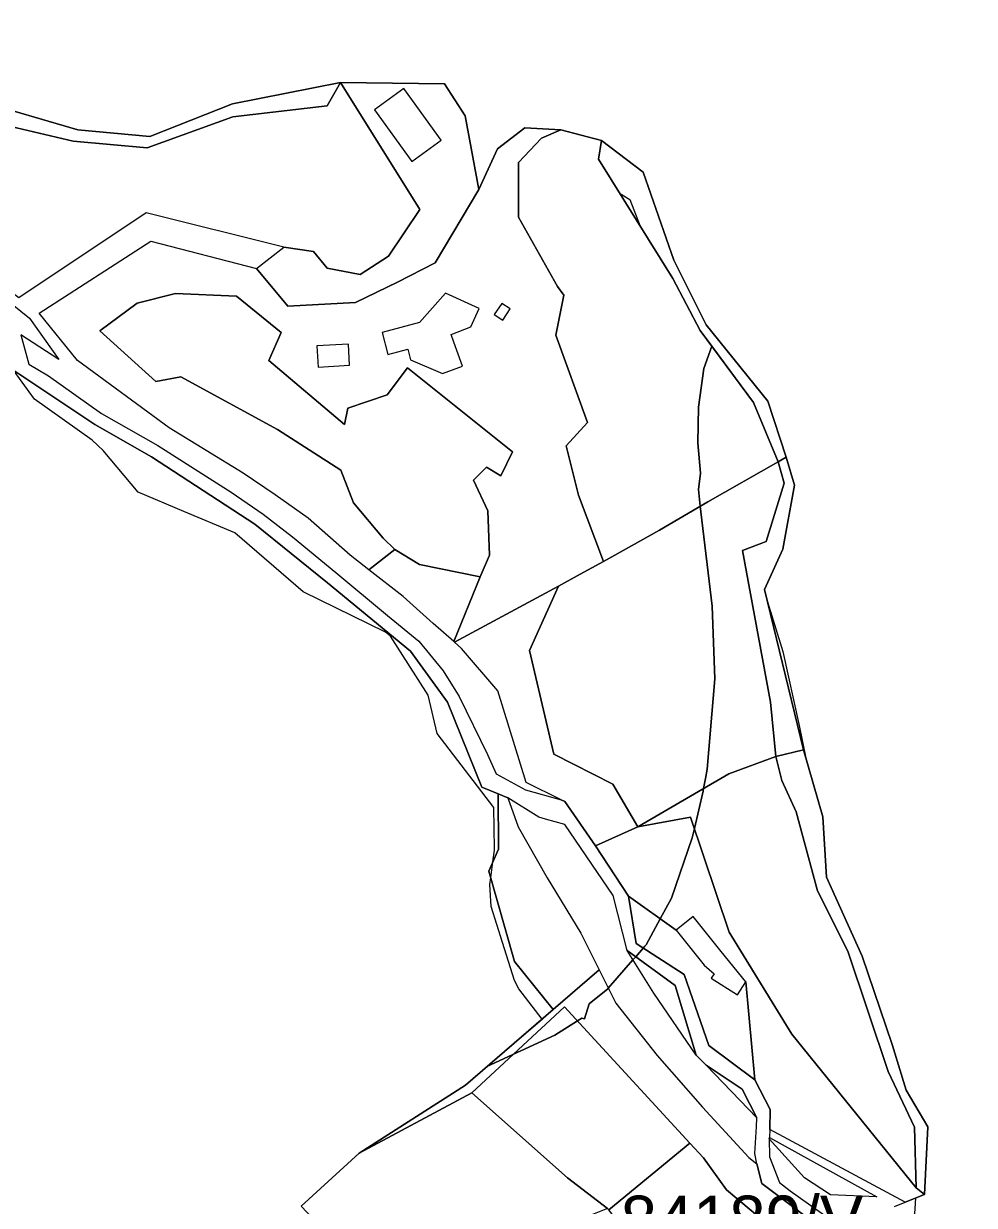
# Model space of a CAD drawing. Extents: x -477304 to -465429, y -1159113 to -1149210.
# Drawn here: x -468916.6 to -468623.7, y -1154482.5 to -1154118.2 of the extents above; entities that cross this region are included whole.
import ezdxf

# ---------------------------------------------------------------- set-up
doc = ezdxf.new("R2010")
doc.units = 0
for name, color, linetype in [('BPEJ_s', 7, 'Continuous'), ('orna_s', 7, 'Continuous'), ('PUPFL_s', 7, 'Continuous'), ('trav_porost_s', 7, 'Continuous'), ('voda_s', 7, 'Continuous')]:
    doc.layers.add(name, color=color, linetype=linetype)

msp = doc.modelspace()

# ---------------------------------------------------------------- linework, layer by layer
at = {"layer": 'BPEJ_s'}
for points in [[(-468930.94, -1154141.91), (-468899.94, -1154150.98), (-468877.79, -1154153.04), (-468852.32, -1154142.99), (-468818.97, -1154136.38), (-468786.95, -1154136.81), (-468780.59, -1154146.64), (-468776.33, -1154169.41), (-468770.6, -1154156.84), (-468762.2, -1154150.33), (-468751.1, -1154150.99), (-468738.6, -1154154.21), (-468739.53, -1154160.02), (-468732.98, -1154170.53), (-468729.83, -1154172.49), (-468726.65, -1154180.68), (-468716.61, -1154196.79), (-468708.17, -1154212.83), (-468704.56, -1154217.7), (-468707.07, -1154224.55), (-468708.72, -1154236.49), (-468708.93, -1154247.48), (-468708.09, -1154256.78), (-468708.72, -1154261.85), (-468708.12, -1154266.98), (-468707.91, -1154268.74), (-468704.5, -1154297.78), (-468703.65, -1154320.18), (-468705.98, -1154348.08), (-468706.51, -1154350.92), (-468707.09, -1154354.05), (-468707.24, -1154354.84), (-468709.94, -1154366.29), (-468710.62, -1154369.21), (-468716.96, -1154387.81), (-468720.45, -1154394.21)], [(-468930.94, -1154141.91), (-468899.94, -1154150.98), (-468877.79, -1154153.04), (-468852.32, -1154142.99), (-468818.97, -1154136.38), (-468786.95, -1154136.81), (-468780.59, -1154146.64), (-468776.33, -1154169.41), (-468770.6, -1154156.84), (-468762.2, -1154150.33), (-468751.1, -1154150.99), (-468738.6, -1154154.21), (-468739.53, -1154160.02), (-468732.98, -1154170.53), (-468729.83, -1154172.49), (-468726.65, -1154180.68), (-468716.61, -1154196.79), (-468708.17, -1154212.83), (-468704.56, -1154217.7), (-468691.73, -1154234.99), (-468684.09, -1154253.34), (-468681.66, -1154251.88), (-468679.12, -1154260.55), (-468682.71, -1154280.24), (-468688.37, -1154292.7), (-468687.78, -1154295.14), (-468682.73, -1154311.73), (-468677.66, -1154334.55), (-468675.61, -1154344.63), (-468670.36, -1154362.78), (-468669.2, -1154381.3), (-468658.24, -1154405.66), (-468649.04, -1154432.88), (-468644.7, -1154446.95), (-468637.96, -1154458.26), (-468639.04, -1154479.11)], [(-468720.45, -1154394.21), (-468724.78, -1154402.18), (-468725.17, -1154402.62), (-468725.68, -1154403.2), (-468728.01, -1154405.86), (-468728.86, -1154406.84), (-468736.46, -1154415.52), (-468736.62, -1154415.71), (-468742.33, -1154420.36), (-468743.81, -1154425.01), (-468744.17, -1154424.92), (-468744.65, -1154424.79), (-468745.96, -1154425.63), (-468752.95, -1154430.08), (-468773.87, -1154439.74), (-468756.83, -1154425.08), (-468764.09, -1154415.71), (-468765.36, -1154413.17), (-468769.05, -1154401.45), (-468772.55, -1154390.35), (-468772.97, -1154383.58), (-468772.7, -1154381.57), (-468772.03, -1154376.57), (-468771.55, -1154373.01), (-468771.49, -1154372.59), (-468771.7, -1154359.91), (-468789.24, -1154337.09), (-468791.99, -1154325.25), (-468803.61, -1154307.08), (-468805.09, -1154305.81), (-468830.45, -1154293.34), (-468851.59, -1154275.16), (-468867.32, -1154268.58), (-468881.39, -1154262.7), (-468892.17, -1154249.8), (-468895.55, -1154246.63), (-468913.3, -1154233.95), (-468923.87, -1154219.37)], [(-468831.14, -1154482.77), (-468813.19, -1154466.42), (-468780.47, -1154445.42), (-468773.87, -1154439.74), (-468756.83, -1154425.08), (-468764.09, -1154415.71), (-468765.36, -1154413.17), (-468769.05, -1154401.45), (-468772.55, -1154390.35), (-468772.97, -1154383.58), (-468772.7, -1154381.57), (-468772.03, -1154376.57), (-468771.55, -1154373.01), (-468771.49, -1154372.59), (-468771.7, -1154359.91), (-468789.24, -1154337.09), (-468791.99, -1154325.25), (-468803.61, -1154307.08), (-468805.09, -1154305.81), (-468830.45, -1154293.34), (-468851.59, -1154275.16), (-468867.32, -1154268.58), (-468881.39, -1154262.7), (-468892.17, -1154249.8), (-468895.55, -1154246.63), (-468913.3, -1154233.95), (-468923.87, -1154219.37)], [(-468831.14, -1154482.77), (-468813.19, -1154466.42), (-468780.47, -1154445.42), (-468773.87, -1154439.74), (-468752.95, -1154430.08), (-468745.96, -1154425.63), (-468744.65, -1154424.79), (-468744.17, -1154424.92), (-468743.81, -1154425.01), (-468742.33, -1154420.36), (-468736.62, -1154415.71), (-468736.46, -1154415.52), (-468728.86, -1154406.84), (-468728.01, -1154405.86), (-468725.68, -1154403.2), (-468725.17, -1154402.62), (-468724.78, -1154402.18), (-468720.45, -1154394.21), (-468716.96, -1154387.81), (-468710.62, -1154369.21), (-468709.94, -1154366.29), (-468707.24, -1154354.84), (-468707.09, -1154354.05), (-468706.51, -1154350.92), (-468705.98, -1154348.08), (-468703.65, -1154320.18), (-468704.5, -1154297.78), (-468707.91, -1154268.74), (-468708.12, -1154266.98), (-468708.72, -1154261.85), (-468708.09, -1154256.78), (-468708.93, -1154247.48), (-468708.72, -1154236.49), (-468707.07, -1154224.55), (-468704.56, -1154217.7), (-468691.73, -1154234.99), (-468684.09, -1154253.34), (-468681.66, -1154251.88), (-468679.12, -1154260.55), (-468682.71, -1154280.24), (-468688.37, -1154292.7), (-468687.78, -1154295.14), (-468682.73, -1154311.73), (-468677.66, -1154334.55), (-468675.61, -1154344.63), (-468670.36, -1154362.78), (-468669.2, -1154381.3), (-468658.24, -1154405.66), (-468649.04, -1154432.88), (-468644.7, -1154446.95), (-468637.96, -1154458.26), (-468639.04, -1154479.11), (-468641.81, -1154480.24), (-468642.2, -1154486.68)], [(-468639.04, -1154479.11), (-468641.81, -1154480.24), (-468642.2, -1154486.68)]]:
    msp.add_lwpolyline(points, dxfattribs=at)
at = {"layer": 'orna_s'}
msp.add_lwpolyline([(-468749.93, -1154421.31), (-468711.33, -1154463.35), (-468736.34, -1154483.9), (-468736.68, -1154483.46), (-468749.04, -1154474.05), (-468778.48, -1154447.83)], close=True, dxfattribs=at)
at = {"layer": 'PUPFL_s'}
for points in [[(-468648.27, -1154482.87), (-468645.02, -1154481.55), (-468639.04, -1154479.11), (-468637.96, -1154458.26), (-468644.7, -1154446.95), (-468649.04, -1154432.88), (-468658.24, -1154405.66), (-468669.2, -1154381.3), (-468670.36, -1154362.78), (-468676.34, -1154342.1), (-468688.37, -1154292.7), (-468682.71, -1154280.24), (-468679.12, -1154260.55), (-468681.66, -1154251.88), (-468687.34, -1154234.58), (-468706.33, -1154211.09), (-468716.27, -1154191.1), (-468725.72, -1154164.06), (-468738.6, -1154154.21), (-468751.1, -1154150.99), (-468762.2, -1154150.33), (-468770.6, -1154156.84), (-468776.33, -1154169.41), (-468780.59, -1154146.64), (-468786.95, -1154136.81), (-468818.97, -1154136.38), (-468852.32, -1154142.99), (-468877.79, -1154153.04), (-468899.94, -1154150.98), (-468930.94, -1154141.91)], [(-468919.62, -1154225.14), (-468894.65, -1154241.84), (-468877.27, -1154251.76), (-468845.38, -1154272.53), (-468822.95, -1154290.58), (-468797.39, -1154311.67), (-468785.99, -1154327.37), (-468775.46, -1154353.56), (-468770.42, -1154355.65), (-468770.29, -1154372.69), (-468773.31, -1154379.44), (-468765.33, -1154407.33), (-468753.44, -1154422.16), (-468780.47, -1154445.42), (-468813.19, -1154466.42), (-468831.14, -1154482.77)]]:
    msp.add_lwpolyline(points, dxfattribs=at)
for points in [[(-468684.09, -1154253.34), (-468691.73, -1154234.99), (-468708.17, -1154212.83), (-468716.61, -1154196.79), (-468739.53, -1154160.02), (-468738.6, -1154154.21), (-468725.72, -1154164.06), (-468716.27, -1154191.1), (-468706.33, -1154211.09), (-468687.34, -1154234.58), (-468681.66, -1154251.88)], [(-468794.61, -1154284.97), (-468775.92, -1154288.78), (-468784.09, -1154308.7), (-468790.39, -1154303.19), (-468799.72, -1154294.85), (-468810.29, -1154286.55), (-468802.3, -1154280.28)], [(-468770.42, -1154355.65), (-468767.39, -1154356.9), (-468764.2, -1154365.77), (-468755.26, -1154381.52), (-468744.89, -1154398.61), (-468739.24, -1154409.94), (-468753.44, -1154422.16), (-468765.33, -1154407.33), (-468773.31, -1154379.44), (-468770.29, -1154372.69)]]:
    msp.add_lwpolyline(points, close=True, dxfattribs=at)
at = {"layer": 'trav_porost_s'}
for points in [[(-468984.56, -1154118.23), (-468976.39, -1154119.79), (-468965.19, -1154131.53), (-468922.31, -1154149.57), (-468901.38, -1154154.49), (-468878.59, -1154156.48), (-468852.21, -1154146.93), (-468823.09, -1154143.57), (-468818.97, -1154136.38), (-468794.54, -1154175.49), (-468804.15, -1154189.88), (-468812.9, -1154195.52), (-468823.09, -1154193.57), (-468827.28, -1154188.43), (-468836.41, -1154187.1), (-468878.89, -1154176.54), (-468918.1, -1154202.79), (-468932.83, -1154191.61), (-468967.92, -1154182.26), (-468982.42, -1154168.84), (-468981.5, -1154144.2), (-468986.44, -1154130.17), (-468989.38, -1154123.66)], [(-468878.59, -1154156.48), (-468901.38, -1154154.49), (-468922.31, -1154149.57), (-468965.19, -1154131.53), (-468976.39, -1154119.79), (-468946.62, -1154135.62), (-468930.94, -1154141.91), (-468899.94, -1154150.98), (-468877.79, -1154153.04), (-468852.32, -1154142.99), (-468818.97, -1154136.38), (-468823.09, -1154143.57), (-468852.21, -1154146.93)], [(-468844.89, -1154193.75), (-468836.41, -1154187.1), (-468827.28, -1154188.43), (-468823.09, -1154193.57), (-468812.9, -1154195.52), (-468804.15, -1154189.88), (-468794.54, -1154175.49), (-468818.97, -1154136.38), (-468786.95, -1154136.81), (-468780.59, -1154146.64), (-468776.33, -1154169.41), (-468789.78, -1154191.96), (-468801.4, -1154197.92), (-468814.33, -1154204.23), (-468835.22, -1154205.33)], [(-468796.96, -1154160.69), (-468787.93, -1154154.13), (-468799.46, -1154138.26), (-468808.49, -1154144.82)], [(-468737.99, -1154284.04), (-468745.18, -1154287.93), (-468751.84, -1154291.67), (-468783.87, -1154308.88), (-468784.09, -1154308.7), (-468775.92, -1154288.78), (-468773.03, -1154282.12), (-468773.56, -1154268.39), (-468777.97, -1154258.99), (-468773.99, -1154254.95), (-468769.56, -1154257.59), (-468766.02, -1154250.18), (-468798.32, -1154224.36), (-468804.61, -1154232.68), (-468816.74, -1154236.74), (-468817.73, -1154241.81), (-468841.03, -1154222.04), (-468837.3, -1154213.48), (-468851, -1154202.2), (-468869.83, -1154201.37), (-468881.69, -1154204.38), (-468893.2, -1154212.97), (-468875.9, -1154228.58), (-468868.21, -1154227.08), (-468838.41, -1154243.36), (-468818.9, -1154255.85), (-468814.97, -1154265.98), (-468805.88, -1154276.81), (-468802.3, -1154280.28), (-468810.29, -1154286.55), (-468815.99, -1154282.07), (-468829, -1154270.69), (-468839.11, -1154263.51), (-468848.95, -1154256.8), (-468871.79, -1154242.81), (-468900, -1154222.05), (-468911.86, -1154207.53), (-468877.4, -1154185.26), (-468844.89, -1154193.75), (-468835.22, -1154205.33), (-468814.33, -1154204.23), (-468801.4, -1154197.92), (-468789.78, -1154191.96), (-468776.33, -1154169.41), (-468770.6, -1154156.84), (-468762.2, -1154150.33), (-468751.1, -1154150.99), (-468757.05, -1154153.5), (-468764.17, -1154161.08), (-468764.18, -1154177.93), (-468752.14, -1154199.31), (-468750.21, -1154201.93), (-468752.59, -1154214.25), (-468742.83, -1154241.23), (-468749.41, -1154248.34), (-468745.62, -1154263.56)], [(-468691.73, -1154234.99), (-468684.09, -1154253.34), (-468705.77, -1154265.59), (-468720.72, -1154274.41), (-468737.99, -1154284.04), (-468745.62, -1154263.56), (-468749.41, -1154248.34), (-468742.83, -1154241.23), (-468752.59, -1154214.25), (-468750.21, -1154201.93), (-468752.14, -1154199.31), (-468764.18, -1154177.93), (-468764.17, -1154161.08), (-468757.05, -1154153.5), (-468751.1, -1154150.99), (-468738.6, -1154154.21), (-468739.53, -1154160.02), (-468716.61, -1154196.79), (-468708.17, -1154212.83)], [(-468804.61, -1154232.68), (-468798.32, -1154224.36), (-468766.02, -1154250.18), (-468769.56, -1154257.59), (-468773.99, -1154254.95), (-468777.97, -1154258.99), (-468773.56, -1154268.39), (-468773.03, -1154282.12), (-468775.92, -1154288.78), (-468794.61, -1154284.97), (-468802.3, -1154280.28), (-468805.88, -1154276.81), (-468814.97, -1154265.98), (-468818.9, -1154255.85), (-468838.41, -1154243.36), (-468868.21, -1154227.08), (-468875.9, -1154228.58), (-468893.2, -1154212.97), (-468881.69, -1154204.38), (-468869.83, -1154201.37), (-468851, -1154202.2), (-468837.3, -1154213.48), (-468841.03, -1154222.04), (-468817.73, -1154241.81), (-468816.74, -1154236.74)], [(-468787.55, -1154226.07), (-468781.41, -1154223.86), (-468784.06, -1154216.47), (-468784.87, -1154214.07), (-468778.82, -1154211.72), (-468776.24, -1154206.08), (-468786.68, -1154201.31), (-468794.68, -1154210.35), (-468806.19, -1154213.39), (-468804.39, -1154220.21), (-468798.29, -1154218.6), (-468797.42, -1154221.9)], [(-468766.7, -1154206.19), (-468769.27, -1154204.46), (-468771.59, -1154207.9), (-468769.02, -1154209.63)], [(-468825.88, -1154224.08), (-468816.17, -1154223.53), (-468816.54, -1154217.03), (-468826.25, -1154217.58)], [(-468676.34, -1154342.1), (-468684.83, -1154344.15), (-468686.45, -1154327.41), (-468695.16, -1154280.68), (-468687.83, -1154277.9), (-468682.26, -1154259.86), (-468684.09, -1154253.34), (-468681.66, -1154251.88), (-468679.12, -1154260.55), (-468682.71, -1154280.24), (-468688.37, -1154292.7)], [(-468684.09, -1154253.34), (-468682.26, -1154259.86), (-468687.83, -1154277.9), (-468695.16, -1154280.68), (-468686.45, -1154327.41), (-468684.83, -1154344.15), (-468699.29, -1154349.53), (-468727.32, -1154365.78), (-468735.11, -1154352.69), (-468753.29, -1154343.41), (-468760.74, -1154311.43), (-468751.84, -1154291.67), (-468745.18, -1154287.93), (-468737.99, -1154284.04), (-468720.72, -1154274.41), (-468705.77, -1154265.59)], [(-468727.32, -1154365.78), (-468740.38, -1154371.63), (-468749.91, -1154358), (-468750.98, -1154357.45), (-468761.8, -1154352.15), (-468770.52, -1154323.87), (-468781.66, -1154310.8), (-468783.87, -1154308.88), (-468751.84, -1154291.67), (-468760.74, -1154311.43), (-468753.29, -1154343.41), (-468735.11, -1154352.69)], [(-468644.7, -1154446.95), (-468637.96, -1154458.26), (-468639.04, -1154479.11), (-468641.63, -1154477.07), (-468642.08, -1154458.41), (-468650.25, -1154441.26), (-468662.64, -1154404.14), (-468672.04, -1154385.51), (-468678.58, -1154361.21), (-468683.02, -1154351.54), (-468684.83, -1154344.15), (-468676.34, -1154342.1), (-468670.36, -1154362.78), (-468669.2, -1154381.3), (-468658.24, -1154405.66), (-468649.04, -1154432.88)], [(-468672.04, -1154385.51), (-468662.64, -1154404.14), (-468650.25, -1154441.26), (-468642.08, -1154458.41), (-468641.63, -1154477.07), (-468679.96, -1154429.73), (-468699.21, -1154398.24), (-468711.11, -1154362.79), (-468727.32, -1154365.78), (-468699.29, -1154349.53), (-468684.83, -1154344.15), (-468683.02, -1154351.54), (-468678.58, -1154361.21)], [(-468686.54, -1154452.93), (-468691.35, -1154443.81), (-468694.13, -1154413.64), (-468701.68, -1154404.23), (-468710.31, -1154393.46), (-468715.6, -1154397.7), (-468730.25, -1154387.15), (-468740.38, -1154371.63), (-468727.32, -1154365.78), (-468711.11, -1154362.79), (-468699.21, -1154398.24), (-468679.96, -1154429.73), (-468641.63, -1154477.07), (-468639.04, -1154479.11), (-468645.02, -1154481.55), (-468686.66, -1154459.11)], [(-468713.09, -1154411.37), (-468727.86, -1154401.79), (-468730.25, -1154387.15), (-468715.6, -1154397.7), (-468706.96, -1154408.47), (-468703.85, -1154411.12), (-468704.73, -1154412.49), (-468696.68, -1154417.63), (-468694.13, -1154413.64), (-468691.35, -1154443.81), (-468705.49, -1154433.27)], [(-468715.88, -1154414.7), (-468709.36, -1154436.18), (-468722.47, -1154417.13), (-468730.66, -1154403.93)], [(-468668.53, -1154491.31), (-468667.56, -1154491.81), (-468674.68, -1154498.96), (-468700.02, -1154477.67), (-468707.16, -1154467.89), (-468711.33, -1154463.35), (-468749.93, -1154421.31), (-468778.48, -1154447.83), (-468813.19, -1154466.42), (-468780.47, -1154445.42), (-468753.44, -1154422.16), (-468739.24, -1154409.94), (-468734.16, -1154420.13), (-468721.43, -1154436.32), (-468707.48, -1154452.22), (-468693.14, -1154467.73), (-468690.73, -1154469.69), (-468689.18, -1154475.81)], [(-468706.34, -1154439.3), (-468695.17, -1154446.65), (-468690.65, -1154455.52)], [(-468792.35, -1154502.51), (-468802.43, -1154493.38), (-468813.04, -1154501.91), (-468831.14, -1154482.77), (-468813.19, -1154466.42), (-468778.48, -1154447.83), (-468749.04, -1154474.05), (-468736.68, -1154483.46), (-468749.54, -1154488.57), (-468764.94, -1154502.72), (-468777.55, -1154488.46), (-468786.21, -1154491)], [(-468676.9, -1154501.19), (-468680.42, -1154504.73), (-468691.06, -1154515.41), (-468703.12, -1154527.55), (-468736.34, -1154483.9), (-468711.33, -1154463.35), (-468707.16, -1154467.89), (-468700.02, -1154477.67), (-468674.68, -1154498.96)], [(-468686.84, -1154461.56), (-468653.73, -1154479.92), (-468667.99, -1154479.21), (-468676.06, -1154473.98), (-468686.9, -1154461.96)]]:
    msp.add_lwpolyline(points, close=True, dxfattribs=at)
at = {"layer": 'voda_s'}
for points in [[(-468933.16, -1154194.32), (-468914.8, -1154209.02), (-468905.75, -1154221.72), (-468917.54, -1154214.2), (-468915.01, -1154223.22), (-468908.97, -1154226.77), (-468892.67, -1154238.37), (-468875.29, -1154248.29), (-468852.71, -1154262.69), (-468842.87, -1154269.41), (-468833.78, -1154276.47), (-468820.44, -1154287.46), (-468804.48, -1154300.63), (-468794.84, -1154308.58), (-468787.38, -1154317.74), (-468782.4, -1154325.63)], [(-468668.53, -1154491.31), (-468689.18, -1154475.81), (-468690.73, -1154469.69), (-468691.36, -1154466.52), (-468690.83, -1154458.28), (-468690.65, -1154455.52), (-468695.17, -1154446.65), (-468706.34, -1154439.3), (-468709.36, -1154436.18), (-468715.88, -1154414.7), (-468730.66, -1154403.93), (-468734.92, -1154386.99), (-468749.88, -1154365.07), (-468755.78, -1154363.45), (-468757.83, -1154362.88), (-468767.39, -1154356.9), (-468770.42, -1154355.65), (-468775.46, -1154353.56), (-468785.99, -1154327.37), (-468797.39, -1154311.67), (-468822.95, -1154290.58), (-468845.38, -1154272.53), (-468877.27, -1154251.76), (-468894.65, -1154241.84), (-468919.62, -1154225.14)], [(-468782.4, -1154325.63), (-468773.73, -1154343.54), (-468771.05, -1154349.46), (-468761.94, -1154354.43), (-468750.98, -1154357.45), (-468749.91, -1154358), (-468740.38, -1154371.63), (-468730.25, -1154387.15), (-468727.86, -1154401.79), (-468713.09, -1154411.37), (-468705.49, -1154433.27), (-468691.35, -1154443.81), (-468686.54, -1154452.93), (-468686.66, -1154459.11), (-468686.84, -1154461.56), (-468686.9, -1154461.96), (-468686.83, -1154467.55), (-468683.67, -1154475.43), (-468680.46, -1154478.04), (-468666.7, -1154487.76), (-468650.21, -1154496.25), (-468635.73, -1154509.33), (-468623.67, -1154523.91)]]:
    msp.add_lwpolyline(points, dxfattribs=at)

# ---------------------------------------------------------------- texts
at = {"layer": 'BPEJ_s'}
msp.add_text('84189/V.', height=15, dxfattribs=at).set_placement((-468732.63, -1154494.51))

doc.saveas('drawing.dxf')
